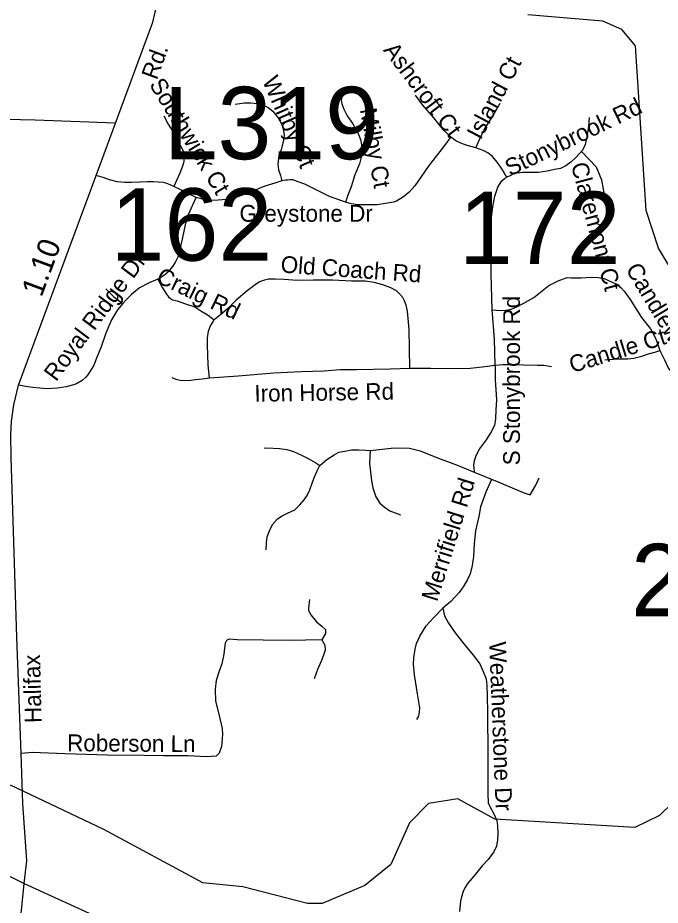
# Model space of a CAD drawing. Extents: x 2220236 to 2384410, y 720751 to 894131.
# Drawn here: x 2334016 to 2337655, y 808203 to 813234 of the extents above; entities that cross this region are included whole.
import ezdxf

# ---------------------------------------------------------------- set-up
doc = ezdxf.new("R2010")
doc.units = 0
for name, color, linetype in [('Exist Hydrographic Creek Single Shore', 7, 'Continuous'), ('Exist Hydrographic Misc Water Feature', 7, 'Continuous'), ('Exist Road Non-System Type 51', 7, 'Continuous'), ('Exist Road Non-System Type 51 Label', 7, 'Continuous'), ('Exist Road Primary Interstate Structure Cantilever Sign Number Label', 7, 'Continuous'), ('Exist Road Secondary Mileage Hundredths English Label', 7, 'Continuous'), ('Exist Road Secondary Structure Standard Bridge Number Label', 7, 'Continuous'), ('Exist Road Secondary Type 51 Attributed', 7, 'Continuous'), ('Exist Road Secondary Type 51 Label', 7, 'Continuous')]:
    doc.layers.add(name, color=color, linetype=linetype)

msp = doc.modelspace()

# ---------------------------------------------------------------- linework, layer by layer
at = {"layer": 'Exist Hydrographic Creek Single Shore'}
msp.add_lwpolyline([(2338601.3, 809348.4), (2338597.2, 809673.2), (2338635.3, 809947.2), (2338622.2, 810330.7), (2338400.3, 810810.6), (2338213.3, 811108.2), (2337823.3, 811630.5), (2337645.3, 811928.5), (2337576.2, 812142.3), (2337515.3, 813075.2), (2337438.2, 813167.3), (2337330.1, 813215.3), (2336904.2, 813250.5)], dxfattribs=at)
at = {"layer": 'Exist Hydrographic Misc Water Feature'}
msp.add_lwpolyline([(2337865.3, 808921.3), (2337650.2, 808712.3), (2337510.2, 808644.2), (2336718.3, 808690.6), (2336508.3, 808806.7), (2336342.2, 808780.3), (2336235.2, 808670.8), (2336129.1, 808433.5), (2335981.1, 808315.9), (2335740.2, 808214.2), (2335657.1, 808214), (2335290.3, 808307.3), (2335064.1, 808330.9), (2334503.1, 808632.9), (2333975, 808883.8)], dxfattribs=at)
at = {"layer": 'Exist Road Non-System Type 51'}
for points in [[(2335852.3, 812789.2), (2335847.2, 812768.6), (2335850.6, 812746.4), (2335862.6, 812715.6), (2335881.4, 812677.9), (2335913.9, 812633.4), (2335941.2, 812582.1), (2335956.6, 812544.4), (2335963.5, 812513.6), (2335965.2, 812482.8), (2335961.8, 812452), (2335951.5, 812405.8), (2335925.8, 812344.2), (2335903.6, 812275.7), (2335884.8, 812227.8), (2335872.8, 812188.4)], [(2336267.1, 812795.1), (2336308.1, 812738.7), (2336369.7, 812666.8), (2336424.4, 812600), (2336468, 812558.1)], [(2335246.8, 812744.7), (2335299.8, 812751.5), (2335334, 812751.5), (2335375.1, 812748.1), (2335407.6, 812737.8), (2335434.9, 812725.8), (2335460.6, 812705.3), (2335491.4, 812665.9), (2335511.9, 812628.3), (2335520.5, 812597.5), (2335523.9, 812564.9), (2335518.8, 812532.4), (2335508.5, 812486.2), (2335494.8, 812453.7), (2335493.1, 812438.3), (2335489.7, 812402.3), (2335493.1, 812371.5), (2335503.4, 812339), (2335511.9, 812309.9)], [(2336610, 812496.5), (2336634, 812547.8), (2336657.9, 812599.2), (2336710.9, 812683), (2336748.6, 812749.8)], [(2334569.5, 812637.4), (2334114.7, 812653.7), (2333860.8, 812658.7), (2333688.9, 812658.7), (2333579, 812661.4), (2333485, 812660.2), (2333425.2, 812645.6), (2332947.4, 812496.5), (2332672.5, 812409.9)], [(2334842.3, 812678.8), (2334867.9, 812630.8), (2334903.9, 812574.4), (2334938.1, 812507.6), (2334953.5, 812475.1), (2334956.9, 812449.4), (2334956.9, 812416.9), (2334948.3, 812392.9), (2334934.6, 812353.6), (2334915.8, 812315.9), (2334900.4, 812278.3)], [(2337253.1, 812669.3), (2337248, 812618), (2337239.5, 812559.8), (2337229.2, 812515.3), (2337217.2, 812486.2), (2337198.4, 812464), (2337174.5, 812440), (2337148.8, 812416), (2337119.7, 812393.8), (2337090.6, 812380.1), (2337056.4, 812373.3), (2337013.7, 812364.7), (2336965.8, 812357.8), (2336923, 812356.1), (2336876.8, 812357.8), (2336842.6, 812352.7), (2336815.3, 812345.9), (2336808.4, 812340.7), (2336785.3, 812329.6)], [(2336468, 812558.1), (2336432.1, 812510.2), (2336339.8, 812390.4), (2336264.5, 812280.8), (2336232, 812244.9), (2336201.2, 812219.2), (2336161.9, 812195.3), (2336144.8, 812188.4), (2336098.6, 812181.6), (2336051.6, 812173.9), (2335996.8, 812173.9), (2335942.1, 812173.9), (2335904.5, 812179), (2335872.8, 812188.4)], [(2336610, 812496.5), (2336560.4, 812510.2), (2336524.5, 812523.9), (2336497.1, 812535.8), (2336474.9, 812553), (2336468, 812558.1)], [(2336785.3, 812329.6), (2336762.2, 812371.5), (2336733.2, 812414.3), (2336702.4, 812448.6), (2336678.4, 812469.1), (2336651.1, 812481.1), (2336610, 812496.5)], [(2337209, 812476.5), (2337292.1, 812388.5), (2337321.8, 812316.2), (2337341.7, 812208.7)], [(2334900.4, 812278.3), (2334866.2, 812292), (2334840.6, 812300.5), (2334811.5, 812302.2), (2334784.1, 812303.9), (2334749.9, 812303.9), (2334707.2, 812302.2), (2334657.6, 812300.5), (2334621.6, 812300.5), (2334578.9, 812303.9), (2334534.4, 812315.9), (2334500.2, 812327.9), (2334459.4, 812339.6)], [(2335511.9, 812309.9), (2335472.6, 812296.2), (2335414.4, 812279.1), (2335351.1, 812253.4), (2335306.7, 812236.3), (2335246.8, 812214.1), (2335198.9, 812203.8), (2335151, 812200.4), (2335108.3, 812198.7), (2335080.9, 812200.4), (2335048.4, 812208.9), (2335026.2, 812215.8)], [(2335872.8, 812188.4), (2335782.2, 812220.9), (2335713.7, 812255.2), (2335641.9, 812291.1), (2335597.4, 812306.5), (2335575.2, 812315.1), (2335556.4, 812315.1), (2335544.4, 812313.3), (2335532.4, 812313.3), (2335511.9, 812309.9)], [(2336703.2, 811578.2), (2336696.4, 811783.6), (2336694.7, 812045.5), (2336694.7, 812071.2), (2336706.7, 812161.9), (2336718.6, 812221.8), (2336735.7, 812273.1), (2336758, 812309.1), (2336773.4, 812322.8), (2336785.3, 812329.6)], [(2335026.2, 812215.8), (2334974.8, 812239.8), (2334938.9, 812258.6), (2334900.4, 812278.3)], [(2334808.9, 811752), (2334846.6, 811777.6), (2334875.6, 811801.6), (2334896.2, 811825.6), (2334909.8, 811847.8), (2334923.5, 811878.6), (2334935.5, 811923.1), (2334949.2, 811979.6), (2334959.4, 812034.4), (2334969.7, 812077.2), (2334980, 812114.8), (2334991.9, 812140.5), (2335007.3, 812173), (2335026.2, 812215.8)], [(2336703.2, 811578.2), (2336752.8, 811574.8), (2336780.2, 811576.5), (2336811, 811581.7), (2336838.4, 811593.7), (2336879.4, 811614.2), (2336939.3, 811648.4), (2337024.8, 811716.9), (2337076.1, 811742.6), (2337127.4, 811761.4), (2337149.7, 811759.7), (2337207.8, 811759.7), (2337262.5, 811763.1), (2337303.6, 811761.4), (2337337.8, 811756.2), (2337358.3, 811746), (2337385.7, 811734), (2337409.6, 811723.7), (2337433.6, 811703.2), (2337450.7, 811684.4), (2337484.9, 811636.4), (2337548.2, 811535.5), (2337599.5, 811470.4), (2337626.9, 811422.5), (2337637.1, 811393.4), (2337652.5, 811347.2)], [(2334808.9, 811752), (2334759.3, 811731.4), (2334704.6, 811702.3), (2334660.1, 811664.7), (2334627.6, 811633.9), (2334610.5, 811615)], [(2334808.9, 811752), (2334836.3, 811702.3), (2334858.5, 811668.1), (2334868.8, 811652.7), (2334880.8, 811642.4), (2334892.7, 811635.6), (2334918.4, 811628.7), (2334966.3, 811613.3), (2335019.3, 811594.5), (2335053.5, 811572.3), (2335094.6, 811548.3), (2335128.8, 811522.6)], [(2336237.1, 811247.1), (2336232, 811466.1), (2336223.5, 811570.5), (2336216.6, 811604.8), (2336206.4, 811628.7), (2336196.1, 811647.6), (2336180.7, 811666.4), (2336160.2, 811685.2), (2336129.4, 811704), (2336083.2, 811719.4), (2336035.3, 811733.1), (2335984, 811740), (2335907, 811741.7), (2335797.6, 811746.8), (2335688.1, 811746.8), (2335597.4, 811745.1), (2335525.6, 811750.3), (2335474.3, 811752), (2335436.7, 811752), (2335412.7, 811746.8), (2335385.3, 811736.6), (2335359.7, 811719.4), (2335315.2, 811685.2), (2335253.6, 811633.9), (2335205.7, 811585.9), (2335175, 811558.6), (2335147.6, 811536.3), (2335128.8, 811522.6)], [(2334514.7, 811697.2), (2334559.2, 811652.7), (2334584.9, 811633.9), (2334610.5, 811615)], [(2334610.5, 811615), (2334581.4, 811579.1), (2334547.2, 811522.6), (2334514.7, 811445.6), (2334487.4, 811368.6), (2334461.7, 811303.5), (2334446.3, 811264.2), (2334425.8, 811230), (2334410.4, 811207.7), (2334401.8, 811197.4), (2334379.6, 811178.6), (2334348.8, 811159.8), (2334324.9, 811151.2), (2334289, 811141), (2334241.1, 811134.1), (2334182.9, 811130.7), (2334140.1, 811134.1), (2334100.8, 811137.5), (2334071.7, 811142.7), (2334020.4, 811151.2)], [(2336719.5, 811264.2), (2336716.9, 811412.2), (2336703.2, 811578.2)], [(2335101.4, 811192.3), (2335094.6, 811264.2), (2335092.9, 811325.8), (2335091.1, 811375.4), (2335091.1, 811419.9), (2335096.3, 811457.6), (2335104.8, 811483.3), (2335115.1, 811498.7), (2335128.8, 811522.6)], [(2337341.2, 811294.1), (2337414.8, 811301), (2337471.2, 811301), (2337505.4, 811304.4), (2337551.6, 811316.4), (2337589.2, 811328.4), (2337625.2, 811338.6), (2337652.5, 811347.2)], [(2337652.5, 811347.2), (2337679.9, 811294.1), (2337700.4, 811249.6), (2337732.9, 811206.8), (2337780.8, 811165.8), (2337850, 811117.3), (2337977.2, 811010.9), (2338017.8, 810963.3), (2338056.6, 810897.9), (2338079.2, 810846.2), (2338102.2, 810756.5), (2338157.9, 810461.2)], [(2336237.1, 811247.1), (2336355.2, 811247.1), (2336492, 811245.4), (2336579.2, 811247.1), (2336645.9, 811255.6), (2336719.5, 811264.2)], [(2336719.5, 811264.2), (2336719.5, 811182), (2336728, 811069.1), (2336724.6, 811010.9), (2336721.2, 810961.2), (2336716.1, 810923.6), (2336698.1, 810886.8), (2336668.2, 810841.4), (2336628.8, 810788.4), (2336608.3, 810745.6), (2336601.5, 810723.3), (2336598, 810697.7), (2336598.9, 810684.8), (2336601.5, 810658.3)], [(2336719.5, 811264.2), (2336764, 811267.6), (2336818.7, 811267.6), (2336880.3, 811265.9), (2336958.9, 811264.2), (2336994.9, 811264.2), (2337039.3, 811257.3)], [(2335101.4, 811192.3), (2335263.9, 811204.3), (2335465.7, 811221.4), (2335621.4, 811228.2), (2335751.4, 811231.7), (2335842, 811240.2), (2335934.4, 811240.2), (2336126, 811243.6), (2336237.1, 811247.1)], [(2334887.6, 811195.7), (2334911.6, 811185.5), (2334935.5, 811180.3), (2334959.4, 811178.6), (2334995.4, 811180.3), (2335022.7, 811183.7), (2335060.4, 811187.2), (2335101.4, 811192.3)], [(2335411.5, 810796.8), (2335462.6, 810794.8), (2335498, 810792.9), (2335539.3, 810787), (2335576.6, 810775.2), (2335625.8, 810753.5), (2335661.1, 810735.8), (2335704.4, 810710.2), (2335726, 810696.5)], [(2335726, 810696.5), (2335767.3, 810729.9), (2335808.6, 810757.4), (2335834.1, 810771.2), (2335867.6, 810777.1), (2335906.9, 810785), (2335948.2, 810785), (2335987.5, 810783), (2336011.1, 810781.1)], [(2336011.1, 810781.1), (2336008.1, 810707.3), (2336014, 810660.1), (2336019.9, 810608.9), (2336027.8, 810569.6), (2336043.5, 810518.4), (2336067.1, 810483), (2336090.7, 810461.4), (2336124.1, 810439.7), (2336183.1, 810416.1)], [(2336011.1, 810781.1), (2336147.7, 810795.8), (2336234.2, 810793.8), (2336294.4, 810779), (2336383.4, 810743), (2336510, 810695.1), (2336601.5, 810658.3)], [(2335423.3, 810218.4), (2335425.2, 810257.8), (2335429.2, 810291.2), (2335441, 810326.6), (2335458.7, 810362), (2335486.2, 810393.5), (2335513.7, 810411.2), (2335543.2, 810425), (2335584.5, 810444.7), (2335614, 810472.2), (2335637.6, 810501.7), (2335655.2, 810525.3), (2335671, 810558.8), (2335682.8, 810596.1), (2335696.5, 810631.5), (2335712.3, 810665), (2335726, 810696.5)], [(2336601.5, 810658.3), (2336740.9, 810601), (2336879.4, 810542.8), (2336918.7, 810529.1), (2336951.2, 810583.9), (2336970.1, 810626.6)], [(2336699, 810617.2), (2336666.5, 810545.3), (2336637.4, 810461.5), (2336627.1, 810406.7), (2336608.3, 810326.3), (2336601.5, 810252.7), (2336598, 810180.8), (2336589.5, 810129.4), (2336577.5, 810081.5), (2336563.8, 810049), (2336543.3, 810013.1), (2336515.9, 809975.4), (2336468, 809925.8), (2336423.6, 809886.4)], [(2335668.5, 809935.9), (2335661.6, 809887.7), (2335663.3, 809873.9), (2335675.3, 809849.8), (2335708, 809810.2), (2335738.7, 809784.4), (2335757.9, 809765.5), (2335759.6, 809743.1), (2335737.3, 809707)], [(2336276.5, 809256.6), (2336286.7, 809275.4), (2336291.9, 809299.4), (2336293.6, 809323.3), (2336279.9, 809402), (2336262.8, 809509.9), (2336257.7, 809569.8), (2336259.4, 809605.7), (2336266.2, 809655.4), (2336274.8, 809687.9), (2336293.6, 809728.9), (2336329.5, 809787.1), (2336370.6, 809833.3), (2336423.6, 809886.4)], [(2336423.6, 809886.4), (2336433.8, 809843.6), (2336456.1, 809802.5), (2336493.7, 809747.8), (2336543.3, 809684.4), (2336594.6, 809621.1), (2336632.2, 809571.5), (2336652.8, 809528.7), (2336668.2, 809485.9), (2336673.3, 809448.3), (2336675, 809388.4), (2336676.7, 809297.6), (2336677.6, 809053.8), (2336677.6, 808834.7), (2336681, 808783.3), (2336693, 808755.9), (2336710.1, 808725.1), (2336728.9, 808684.1), (2336734, 808653.3), (2336735.7, 808610.5), (2336734, 808574.5), (2336727.2, 808538.6), (2336711.8, 808506.1), (2336681, 808463.3), (2336646.8, 808427.3), (2336616, 808389.7), (2336586.9, 808355.4), (2336564.7, 808328.1), (2336547.6, 808302.4), (2336539, 808281.9), (2336528.8, 808251), (2336523.9, 808226.9), (2336517, 808167)], [(2335737.3, 809707), (2335553.2, 809703.5), (2335259.1, 809708.7), (2335212.6, 809712.1), (2335197.1, 809703.5), (2335190.3, 809689.7), (2335186.8, 809660.5), (2335183.4, 809626.1), (2335171.3, 809571), (2335154.1, 809524.5), (2335140.4, 809478), (2335133.5, 809428.1), (2335135.2, 809361), (2335154.1, 809287), (2335173.1, 809204.4), (2335174.8, 809171.7), (2335169.6, 809102.8), (2335155.9, 809064.9), (2335138.7, 809047.7), (2335081.9, 809044.3), (2334980.4, 809051.2), (2334841.1, 809051.2), (2334731, 809052.9), (2334524.6, 809054.6), (2334282, 809061.5), (2334099.7, 809068.4), (2334034.5, 809063.1)], [(2335737.3, 809707), (2335754.5, 809677.7), (2335756.2, 809648.4), (2335749.3, 809626.1), (2335735.5, 809589.9), (2335713.2, 809540), (2335694.3, 809486.6)]]:
    msp.add_lwpolyline(points, dxfattribs=at)
at = {"layer": 'Exist Road Secondary Type 51 Attributed'}
for points in [[(2334052.4, 808325.7), (2334066.5, 808455.1), (2334044.7, 808780.9), (2334034.5, 809063.1), (2334010.7, 809722.4), (2333994.8, 810202.7), (2333978.4, 810742.3), (2333976.7, 810869.6), (2333980.1, 810947.1), (2333993, 811039.2), (2334020.4, 811151.2), (2334071.1, 811289.8), (2334459.4, 812339.6), (2334569.5, 812637.4), (2334779.9, 813209.7), (2334807.6, 813321.9), (2334817.9, 813383.5), (2334822.8, 813468.1), (2334821.5, 813577.9), (2334785.5, 813894.3)], [(2330852.3, 809379), (2330999.1, 809343.1), (2331387.4, 809244.8), (2332041.3, 809092.9), (2332207.6, 809053.8), (2332514.3, 808968.3), (2332607.2, 808936.6), (2332732.4, 808885.9), (2332878.1, 808825.7), (2333396.2, 808608.8), (2333927.1, 808388.6), (2334052.4, 808325.7)], [(2333847.2, 807065.2), (2333937.6, 807516.4), (2333958.6, 807632.9), (2333986.2, 807755), (2334016.3, 807963.1), (2334052.4, 808325.7)], [(2334052.4, 808325.7), (2334680.2, 808039.3), (2335039.9, 807874.1), (2335149.4, 807832.8), (2335226.7, 807810.5), (2335272.5, 807801.3), (2335294.6, 807796.7), (2335398.9, 807780.9), (2335554.9, 807772.9), (2335720.8, 807758), (2336015.7, 807731.8), (2336292.9, 807722), (2336527.1, 807723.9), (2336710.1, 807732.5), (2337142.8, 807744.4), (2337874, 807750.4), (2337923.6, 807752.1), (2338774.6, 807719.6), (2339206.7, 807702.7), (2339380.7, 807694.8), (2340062.5, 807655.4), (2340210.5, 807649.4), (2340486.7, 807629.8)]]:
    msp.add_lwpolyline(points, dxfattribs=at)

# ---------------------------------------------------------------- texts
at = {"layer": 'Exist Road Non-System Type 51 Label'}
for s, rotation, p in [('Ashcroft Ct', 307.0282, (2336082.9, 813049.7)), ('Island Ct', 62.1849, (2336637.7, 812537.8)), ('Whitby Ct', 293.488, (2335399.3, 812877.9)), ('Southwick Ct', 301.2217, (2334757.9, 812856)), ('Stonybrook Rd', 25.7212, (2336804.5, 812334.2)), ('Milby Ct', 280.3096, (2335952.8, 812713.8)), ('Claremont Ct', 285.0681, (2337148.3, 812401)), ('Royal Ridge Dr', 53.1522, (2334232.5, 811167.5)), ('Old Coach Rd', 355.8906, (2335502.4, 811790.4)), ('Craig Rd', 334.1677, (2334793.6, 811737.8)), ('Candlewood', 300.9475, (2337456.2, 811809.1)), ('S Stonybrook Rd', 90, (2336860.3, 810697.1)), ('Candle Ct', 17.2455, (2337156.4, 811219.5)), ('Iron Horse Rd', 0.8923, (2335356.8, 811057.4)), ('Merrifield Rd', 72.5421, (2336391, 809919.6)), ('Weatherstone Dr', 272.2301, (2336685.8, 809696)), ('Roberson Ln', 359.5454, (2334295, 809076.8))]:
    msp.add_text(s, height=95, rotation=rotation, dxfattribs=at).set_placement(p)
msp.add_text('Greystone Dr', height=95, dxfattribs=at).set_placement((2335271.5, 812077.8))
at = {"layer": 'Exist Road Primary Interstate Structure Cantilever Sign Number Label'}
msp.add_text('L319', height=410.1, dxfattribs=at).set_placement((2334842.1, 812432.2))
at = {"layer": 'Exist Road Secondary Mileage Hundredths English Label'}
msp.add_text('1.10', height=125, rotation=69.7049, dxfattribs=at).set_placement((2334150.3, 811645.7))
at = {"layer": 'Exist Road Secondary Structure Standard Bridge Number Label'}
for s, p in [('162', (2334541.8, 811857.2)), ('172', (2336514.9, 811837.8)), ('285', (2337489.2, 809841.6))]:
    msp.add_text(s, height=410.1, dxfattribs=at).set_placement(p)
at = {"layer": 'Exist Road Secondary Type 51 Label'}
for s, rotation, p in [('Rd.', 69.8138, (2334802.6, 812877.3)), ('Halifax', 91.2674, (2334150.7, 809237.2))]:
    msp.add_text(s, height=95, rotation=rotation, dxfattribs=at).set_placement(p)

doc.saveas('drawing.dxf')
